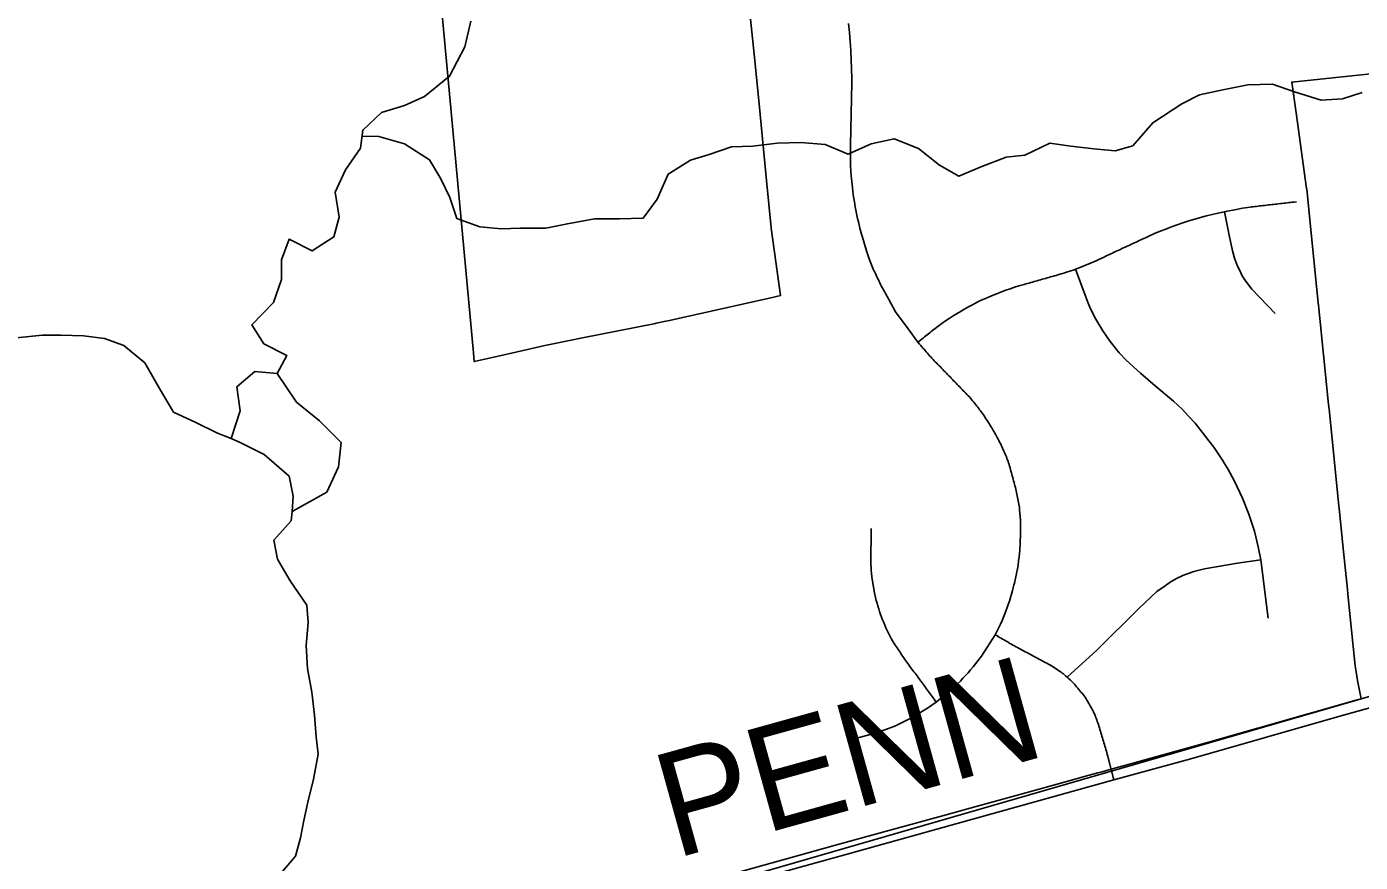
# Model space of a CAD drawing. Extents: x 114604 to 551442, y 316898 to 567001.
# Drawn here: x 147054 to 150886, y 498003 to 500404 of the extents above; entities that cross this region are included whole.
import ezdxf

# ---------------------------------------------------------------- set-up
doc = ezdxf.new("R2010")
doc.units = 0
for name, color, linetype in [('GE_P_Alignment_1000_Bearings', 7, 'Continuous'), ('GE_P_Alignment_100_Cardinal_Points', 7, 'Continuous'), ('GE_P_Alignment_100_Stations', 7, 'Continuous'), ('GE_P_Alignment_500_Bearings', 7, 'Continuous'), ('PM_P_Cells', 7, 'Continuous'), ('PM_P_CL_Double_Solid', 7, 'Continuous')]:
    doc.layers.add(name, color=color, linetype=linetype)

msp = doc.modelspace()

# ---------------------------------------------------------------- linework, layer by layer
at = {"layer": 'GE_P_Alignment_1000_Bearings'}
msp.add_lwpolyline([(136398.8, 494453.1), (140952, 495722), (143976.1, 496545.1), (146763.6, 497315.9), (148694.2, 497837.6), (152375.8, 498902.9), (154825.9, 499582.3), (157766, 500399.1), (159849, 501000.3), (164489.1, 502309.7), (165642.2, 502633), (167084.2, 502994.6)], dxfattribs=at)
at = {"layer": 'GE_P_Alignment_100_Cardinal_Points'}
for points in [[(149428.6, 498357.3), (149478.1, 498370), (149517, 498382.5), (149548.3, 498394.6), (149595.1, 498417.6), (149642.2, 498445.9), (149667.4, 498463.6), (149672.9, 498467.7), (149682.7, 498475.4), (149692.4, 498483.2), (149702, 498491.3), (149709.4, 498497.6), (149713.5, 498501.3), (149721.5, 498508.7), (149729.3, 498516.3), (149737.1, 498524), (149744.6, 498531.9), (149752.1, 498539.9), (149759.4, 498548), (149766.6, 498556.2), (149773.6, 498564.5), (149780.5, 498573), (149787.2, 498581.6), (149793.8, 498590.3), (149797.5, 498595.4), (149837.3, 498656.9), (149843.1, 498668.4), (149847.9, 498678), (149852.4, 498687.7), (149856.8, 498697.6), (149861, 498707.5), (149865.1, 498717.4), (149868.9, 498727.5), (149871.7, 498735), (149874.8, 498743.9), (149878, 498753.8), (149881.1, 498763.8), (149884, 498773.8), (149886.7, 498783.9), (149888.7, 498791.7), (149889.8, 498796.3), (149891, 498800.8), (149892.2, 498805.4), (149893.4, 498809.9), (149894.6, 498814.5), (149895.6, 498819), (149896.7, 498823.6), (149897.7, 498828.1), (149898.7, 498832.7), (149899.6, 498837.4), (149900.5, 498842.1), (149901.4, 498846.8), (149902.1, 498851.3), (149902.7, 498855.9), (149903.4, 498860.5), (149903.9, 498865.2), (149904.5, 498870), (149905.1, 498874.7), (149905.6, 498879.5), (149906.2, 498884.2), (149906.7, 498888.9), (149907.2, 498893.6), (149907.8, 498898.3), (149908.3, 498903), (149908.4, 498907.8), (149908.6, 498912.6), (149908.8, 498917.4), (149908.9, 498922.2), (149909.1, 498927), (149909.2, 498931.8), (149909.4, 498936.6), (149909.5, 498941.4), (149909.7, 498946.2), (149909.8, 498951), (149909.9, 498955.8), (149909.9, 498960.5), (149909.8, 498965.2), (149909.8, 498969.9), (149909.8, 498974.7), (149909.7, 498979.4), (149909.7, 498984.1), (149909.5, 498988.9), (149909.1, 498993.7), (149908.7, 498998.5), (149908.3, 499003.4), (149907.9, 499008.2), (149907.4, 499013), (149907, 499017.9), (149906.6, 499022.7), (149905.8, 499027.5), (149905, 499032.2), (149904.2, 499037), (149903.4, 499041.7), (149902.4, 499046.5), (149901.4, 499051.3), (149900.3, 499056.2), (149899.3, 499061), (149898.3, 499065.8), (149897.2, 499070.7), (149896.2, 499075.5), (149895.1, 499080.3), (149893.9, 499085), (149892.6, 499089.8), (149891.3, 499094.5), (149890.1, 499099.2), (149888.8, 499103.9), (149887.5, 499108.6), (149886.3, 499113.3), (149885, 499118), (149883.7, 499122.7), (149882.4, 499127.5), (149881.2, 499132.2), (149879.9, 499136.9), (149878.6, 499141.6), (149877.2, 499146.2), (149875.7, 499150.6), (149874.2, 499155), (149872.6, 499159.4), (149871, 499163.6), (149869.2, 499167.8), (149867.5, 499171.9), (149865.8, 499176.1), (149863.9, 499180.3), (149861.9, 499184.7), (149860, 499189), (149858, 499193.4), (149856, 499197.7), (149854, 499202.1), (149852, 499206.4), (149850, 499210.8), (149847.7, 499215), (149845.5, 499219.2), (149843.2, 499223.4), (149840.8, 499227.6), (149838.6, 499231.9), (149836.3, 499235.8), (149834, 499239.8), (149831.7, 499243.8), (149829.5, 499247.7), (149827.2, 499251.7), (149824.7, 499255.8), (149822, 499259.9), (149819.4, 499264), (149816.7, 499268.2), (149814, 499272.3), (149811.3, 499276.4), (149808.6, 499280.6), (149806, 499284.7), (149803.3, 499288.7), (149800.5, 499292.4), (149797.8, 499296.2), (149795, 499300), (149792.3, 499303.6), (149789.7, 499307.1), (149787, 499310.6), (149784.3, 499314.1), (149781.4, 499317.7), (149778.4, 499321.5), (149775.3, 499325.3), (149772.2, 499329.1), (149769.1, 499332.9), (149766, 499336.6), (149762.9, 499340.4), (149759.4, 499344), (149756, 499347.6), (149752.5, 499351.2), (149749, 499354.7), (149745.5, 499358.3), (149742.1, 499361.9), (149738.6, 499365.5), (149735.1, 499369.1), (149731.6, 499372.7), (149728.2, 499376.2), (149724.7, 499379.8), (149721.2, 499383.4), (149717.7, 499387), (149714.3, 499390.6), (149710.8, 499394.2), (149707.3, 499397.7), (149703.9, 499401.3), (149700.4, 499404.9), (149696.9, 499408.5), (149693.4, 499412.1), (149690, 499415.7), (149686.5, 499419.2), (149683, 499422.8), (149679.5, 499426.4), (149676.1, 499430), (149672.6, 499433.6), (149669.1, 499437.2), (149665.6, 499440.7), (149662.2, 499444.3), (149658.7, 499447.9), (149655.2, 499451.5), (149652, 499455.2), (149648.8, 499458.8), (149645.6, 499462.5), (149642.4, 499466.2), (149639.2, 499469.9), (149636, 499473.5), (149632.8, 499477.2), (149629.6, 499480.9), (149626.4, 499484.5), (149623.2, 499488.2), (149620, 499491.9), (149615.2, 499497.4), (149587.2, 499535.6), (149551, 499584.9), (149546.2, 499593.6), (149543.8, 499598), (149541.4, 499602.4), (149538.9, 499606.8), (149536.5, 499611.1), (149534.1, 499615.5), (149531.7, 499619.9), (149529.3, 499624.2), (149526.9, 499628.6), (149524.4, 499633), (149522, 499637.3), (149519.6, 499641.7), (149517.2, 499646.1), (149514.8, 499650.4), (149512.4, 499654.8), (149509.9, 499659.2), (149507.7, 499663.6), (149505.6, 499668), (149503.5, 499672.5), (149501.4, 499676.9), (149499.2, 499681.3), (149497.1, 499685.8), (149495, 499690.2), (149492.9, 499694.6), (149490.8, 499699.1), (149488.7, 499703.5), (149486.6, 499707.9), (149484.5, 499712.4), (149481.8, 499719.7), (149475.4, 499737.1), (149469.4, 499754.6), (149463.7, 499772.2), (149458.4, 499789.9), (149453.3, 499807.7), (149448.5, 499825.6), (149444.1, 499843.6), (149441.7, 499853.5), (149440.9, 499857.3), (149437.8, 499871.8), (149435, 499886.3), (149432.5, 499901), (149430.2, 499915.6), (149428.1, 499930.3), (149426.7, 499941.9), (149424.8, 499959.8), (149423.5, 499974.6), (149422.5, 499989.4), (149421.7, 500004.2), (149421.2, 500019), (149421, 500033.8), (149421, 500048.7), (149421.2, 500059.3), (149421.3, 500064.2), (149421.4, 500069.2), (149421.5, 500074.1), (149421.6, 500079.1), (149421.7, 500084.1), (149421.9, 500089), (149422, 500094), (149422.1, 500099), (149422.2, 500103.9), (149422.3, 500108.9), (149422.4, 500113.8), (149422.5, 500118.8), (149422.6, 500123.8), (149422.7, 500128.7), (149422.9, 500133.7), (149423, 500138.6), (149423.1, 500143.6), (149423.2, 500148.6), (149423.3, 500153.5), (149423.4, 500158.5), (149423.5, 500163.5), (149423.6, 500168.4), (149423.7, 500173.4), (149423.9, 500178.3), (149424, 500183.3), (149424.1, 500188.3), (149424.2, 500193.2), (149424.3, 500197.9), (149424.4, 500202.5), (149424.5, 500207.2), (149424.6, 500211.8), (149424.9, 500230.5), (149424.9, 500256.7), (149424.5, 500282.9), (149423.6, 500309), (149422.3, 500335.2), (149421.3, 500350.4), (149420.5, 500361.3), (149418.3, 500387.4), (149415.6, 500413.4)], [(149615.2, 499497.4), (149619, 499500.5), (149622.8, 499503.5), (149626.6, 499506.6), (149630.4, 499509.7), (149634.2, 499512.7), (149638, 499515.8), (149641.8, 499518.9), (149645.5, 499521.9), (149649.3, 499525), (149653.1, 499528.1), (149656.9, 499531.1), (149660.7, 499534.2), (149664.5, 499537.3), (149672.8, 499543.5), (149683.5, 499551.2), (149694.3, 499558.8), (149705.3, 499566.2), (149716.4, 499573.3), (149727.6, 499580.3), (149738.9, 499587.1), (149750.3, 499593.7), (149761.9, 499600.1), (149773.6, 499606.3), (149785.3, 499612.2), (149797.2, 499618), (149809.2, 499623.6), (149817.8, 499627.4), (149831.3, 499633.1), (149843.4, 499638), (149855.7, 499642.7), (149868, 499647.2), (149880.4, 499651.4), (149892.9, 499655.5), (149905.4, 499659.3), (149912.5, 499661.3), (149916.6, 499662.5), (149920.7, 499663.7), (149925.1, 499664.9), (149929.8, 499666.3), (149934.5, 499667.6), (149939.3, 499668.9), (149944, 499670.3), (149948.7, 499671.6), (149953.4, 499673), (149958.1, 499674.3), (149962.8, 499675.6), (149967.5, 499677), (149972.2, 499678.3), (149976.9, 499679.7), (149981.7, 499681), (149986.4, 499682.3), (149991.1, 499683.7), (149995.8, 499685), (150000.5, 499686.4), (150007.6, 499688.4), (150012.3, 499689.7), (150017, 499691.1), (150026.4, 499693.8), (150034.4, 499696.2), (150038.9, 499697.6), (150051.4, 499701.6), (150063.8, 499705.9), (150067.7, 499707.3), (150078.9, 499711.6), (150095, 499718.1), (150111, 499724.8), (150126.9, 499731.9), (150134.6, 499735.4), (150138.9, 499737.4), (150143.2, 499739.4), (150147.5, 499741.4), (150151.8, 499743.4), (150156.2, 499745.4), (150160.7, 499747.5), (150165.2, 499749.6), (150169.7, 499751.7), (150174.2, 499753.8), (150178.7, 499755.9), (150183.2, 499758), (150187.7, 499760.1), (150192.2, 499762.2), (150196.8, 499764.3), (150201.3, 499766.4), (150205.8, 499768.5), (150210.3, 499770.6), (150214.8, 499772.7), (150219.3, 499774.8), (150223.8, 499776.9), (150228.3, 499779), (150232.8, 499781.1), (150237.4, 499783.2), (150241.9, 499785.3), (150246.4, 499787.4), (150250.9, 499789.5), (150255.4, 499791.6), (150259.9, 499793.7), (150264.4, 499795.8), (150268.9, 499797.9), (150279, 499802.5), (150294.9, 499809.6), (150311.1, 499816.4), (150327.3, 499822.9), (150333.8, 499825.5), (150343.6, 499829.2), (150360.1, 499835.2), (150376.7, 499840.8), (150393.8, 499846.4), (150410.4, 499851.4), (150427.2, 499856.2), (150444, 499860.7), (150460.9, 499864.9), (150477.9, 499868.8), (150486.8, 499870.7), (150495.8, 499872.6), (150503.4, 499874.2), (150525.5, 499878.4), (150547.6, 499882.3), (150569.9, 499885.8), (150573.3, 499886.3), (150578.2, 499886.9), (150583.1, 499887.4), (150588, 499888), (150592.9, 499888.5), (150597.8, 499889.1), (150602.7, 499889.7), (150607.6, 499890.2), (150612.5, 499890.8), (150617.4, 499891.3), (150622.3, 499891.9), (150627.2, 499892.4), (150632.1, 499893), (150637, 499893.6), (150641.9, 499894.1), (150646.8, 499894.7), (150651.7, 499895.2), (150656.6, 499895.8), (150661.5, 499896.4), (150666.4, 499896.9), (150671.3, 499897.5), (150676.2, 499898), (150681.1, 499898.6), (150686, 499899.2), (150690.9, 499899.7), (150695.8, 499900.3), (150703.2, 499901.1)], [(150641.7, 499580), (150574.5, 499650.5), (150553.6, 499677.9), (150545.7, 499690.4), (150539.7, 499703.2), (150533.7, 499716.2), (150524.9, 499739.1), (150519.2, 499760.5), (150509.1, 499805), (150495.8, 499872.6)], [(150621.4, 498704.8), (150600.3, 498872.5), (150592.9, 498909.2), (150582.2, 498954.4), (150566.1, 499003.6), (150547.8, 499049.1), (150523.7, 499100.2), (150506.9, 499131.6), (150490.2, 499158.9), (150465.2, 499195.8), (150451.5, 499214.4), (150432.2, 499239.3), (150411.4, 499264.8), (150392.8, 499285.1), (150374.1, 499304.9), (150349.4, 499328.4), (150297.3, 499372.6), (150254.9, 499408.6), (150213.1, 499446.3), (150193.4, 499467.5), (150167.7, 499499.2), (150146.2, 499529.9), (150126.4, 499563.7), (150111.4, 499593.1), (150104.5, 499610), (150095.6, 499632.9), (150067.7, 499707.3)], [(149667.4, 498463.6), (149664.5, 498467.5), (149661.7, 498471.5), (149658.8, 498475.4), (149656, 498479.3), (149653.1, 498483.3), (149650.3, 498487.2), (149647.4, 498491.2), (149644.5, 498495.1), (149641.7, 498499.1), (149638.8, 498503), (149636, 498506.9), (149633.1, 498510.9), (149630.2, 498514.8), (149627.3, 498518.8), (149624.4, 498522.7), (149621.4, 498526.7), (149618.5, 498530.6), (149615.5, 498534.6), (149612.6, 498538.5), (149609.6, 498542.5), (149606.7, 498546.4), (149603.8, 498550.3), (149600.8, 498554.3), (149597.9, 498558.2), (149594.9, 498562.2), (149592, 498566.1), (149589, 498570.1), (149586.1, 498574), (149583.2, 498578.1), (149580.4, 498582.2), (149577.6, 498586.3), (149574.8, 498590.4), (149572, 498594.5), (149569.2, 498598.6), (149566.4, 498602.7), (149563.6, 498606.9), (149560.8, 498611), (149558, 498615.1), (149555.2, 498619.2), (149552.3, 498623.3), (149549.5, 498627.4), (149546.7, 498631.5), (149542.4, 498639.1), (149538.3, 498646.5), (149534.4, 498653.9), (149530.6, 498661.4), (149526.9, 498668.9), (149523.3, 498676.6), (149519.9, 498684.2), (149516.7, 498692), (149513.5, 498699.8), (149510.5, 498707.6), (149507.7, 498715.5), (149504.9, 498723.5), (149502.3, 498731.5), (149499.9, 498739.5), (149497.6, 498747.6), (149495.4, 498755.7), (149493.4, 498763.8), (149491.4, 498772.4), (149489.6, 498781), (149488, 498789.6), (149486.5, 498798.2), (149485.1, 498806.9), (149483.9, 498815.6), (149482.8, 498824.3), (149481.9, 498833), (149481.2, 498841.7), (149480.6, 498850.5), (149480.1, 498859.2), (149479.8, 498868), (149479.7, 498875), (149479.8, 498880), (149479.9, 498885), (149479.9, 498889.9), (149480, 498894.9), (149480.1, 498899.9), (149480.1, 498904.9), (149480.2, 498909.8), (149480.3, 498914.8), (149480.4, 498919.8), (149480.4, 498924.8), (149480.5, 498929.7), (149480.6, 498934.7), (149480.6, 498939.7), (149480.7, 498944.7), (149480.8, 498949.6), (149480.9, 498954.6), (149481, 498962.1)], [(150044, 498534.9), (150128.9, 498612.3), (150250.2, 498732.3), (150301.9, 498781.6), (150325.4, 498797.7), (150340.3, 498807.8), (150358.6, 498818.2), (150376, 498827.4), (150408.1, 498838.8), (150438.4, 498846.2), (150533.8, 498863.1), (150600.3, 498872.5)], [(150177.7, 498239.9), (150161.7, 498303.7), (150160.5, 498308.4), (150159.2, 498313.2), (150158, 498317.9), (150156.7, 498322.7), (150155.3, 498327.5), (150153.9, 498332.2), (150152.4, 498337), (150151, 498341.7), (150149.5, 498346.5), (150148.1, 498351.2), (150146.7, 498356), (150145.2, 498360.7), (150143.8, 498365.5), (150142.4, 498370.2), (150140.9, 498375), (150139.5, 498379.7), (150138, 498384.5), (150136.6, 498389.2), (150135.2, 498394), (150133.7, 498398.8), (150132.3, 498403.5), (150130.6, 498408), (150129, 498412.6), (150127.3, 498417.1), (150125.7, 498421.6), (150124, 498426.2), (150122, 498430.6), (150119.7, 498435.1), (150117.4, 498439.5), (150115.1, 498443.9), (150112.7, 498448.3), (150110.4, 498452.7), (150108, 498456.8), (150105.6, 498460.9), (150103.1, 498465), (150100.7, 498469.1), (150098.3, 498473.2), (150095.9, 498477.3), (150093.1, 498481.2), (150090, 498485), (150086.8, 498488.7), (150083.7, 498492.5), (150080.5, 498496.2), (150077.4, 498500), (150074.2, 498503.7), (150071.1, 498507.5), (150068, 498511.2), (150064.8, 498515), (150061.7, 498518.7), (150058.7, 498521.6), (150053.1, 498526.9), (150047.3, 498532), (150044, 498534.9), (150039.2, 498539.2), (150036.2, 498541.7), (150033.1, 498544.3), (150029.9, 498546.7), (150026.7, 498549.1), (150023.5, 498551.5), (150020.2, 498553.8), (150016.3, 498556.5), (150012, 498559.4), (150007.7, 498562.2), (150003.3, 498564.9), (149998.9, 498567.6), (149994.5, 498570.2), (149990, 498572.7), (149985.4, 498575.1), (149980.5, 498577.7), (149976.1, 498580.1), (149971.7, 498582.4), (149967.3, 498584.8), (149962.8, 498587.2), (149958.4, 498589.5), (149954, 498591.9), (149949.6, 498594.3), (149945.2, 498596.6), (149940.8, 498599), (149936.4, 498601.3), (149932, 498603.7), (149927.6, 498606.1), (149923.2, 498608.4), (149918.8, 498610.8), (149914.4, 498613.1), (149910, 498615.5), (149905.6, 498617.9), (149901.2, 498620.2), (149896.8, 498622.6), (149892.4, 498624.9), (149887.9, 498627.3), (149883.7, 498629.8), (149879.5, 498632.2), (149875.3, 498634.7), (149871.1, 498637.2), (149866.8, 498639.6), (149862.6, 498642.1), (149858.4, 498644.6), (149854.2, 498647), (149849.9, 498649.5), (149845.7, 498652), (149841.5, 498654.4), (149837.3, 498656.9)]]:
    msp.add_lwpolyline(points, dxfattribs=at)
at = {"layer": 'GE_P_Alignment_100_Stations'}
for points in [[(148192.3, 501038.6), (148337.7, 499467.1), (148340, 499442.1), (148387.5, 499452.9), (148480.5, 499474.1), (148543.4, 499488.5), (148562.3, 499492.2), (148655.5, 499510.8), (148748.7, 499529.3), (148860.6, 499551.5), (148863, 499552), (148890.6, 499557.9), (148900.8, 499560), (148930.7, 499566.7), (149201.5, 499627.2), (149220.3, 499631.4), (149193.8, 499825.1), (149193.7, 499826.2), (149180.2, 499962), (149159.5, 500171.6), (149146, 500306.8), (149134.2, 500426.2)], [(152040.3, 500388), (150689.6, 500245), (150701.9, 500156.8), (150732.2, 499939.6), (150732.5, 499938), (150738.5, 499878.7), (150738.5, 499878.3), (150765.7, 499610.6), (150766.4, 499604), (150795.3, 499319), (150797.4, 499297.9), (150797.6, 499295.7), (150812.1, 499152.9), (150812.3, 499151.5), (150825, 499026.5), (150825.7, 499019.7), (150838.2, 498896.1), (150849.3, 498786.8), (150850.6, 498773.8), (150865.9, 498622.8), (150871.5, 498568), (150873.4, 498556), (150874.2, 498550.8), (150878.1, 498525.4), (150888.4, 498473), (150881.1, 498470.9), (150447.6, 498347.2), (150264.1, 498296.5), (150206, 498280.4), (150202.4, 498279.4), (150163.3, 498268.6), (150144.4, 498263.4), (150131.7, 498259.9), (150107.6, 498253.2), (150039.1, 498234.3), (149963.5, 498213.5), (149754.9, 498156), (149696.2, 498139.7), (149541.6, 498097.1), (149385.3, 498053.9), (149230.4, 498011.1), (149079.3, 497969.3)]]:
    msp.add_lwpolyline(points, dxfattribs=at)
at = {"layer": 'GE_P_Alignment_500_Bearings'}
msp.add_lwpolyline([(148926.9, 497892.2), (149394.9, 498021.8), (150177.7, 498239.9), (150398.9, 498300.9), (150821.1, 498421), (151195.4, 498525.5), (151781.3, 498668), (153468.6, 499139.7), (153569.3, 499166.1), (153635.1, 499178.9), (153749.3, 499196.1), (154773.8, 499311.9), (155499, 499395.4), (156000.5, 499450.7), (156407.6, 499493.9), (156510, 499508), (156706.7, 499540.9), (156952.3, 499591.2), (158003.1, 499786.3), (158602.5, 499913)], dxfattribs=at)
at = {"layer": 'PM_P_Cells'}
for points in [[(147773.3, 499407.3), (147801.2, 499459.5), (147735.1, 499493.4), (147701, 499547.4), (147762.8, 499611.7), (147786.6, 499677.8), (147786.5, 499733.9), (147808.4, 499794.1), (147874.4, 499760.1), (147936.3, 499800.3), (147952.1, 499856.5), (147940, 499928.6), (147969.8, 499992.7), (148013.6, 500054.9), (148019.5, 500107), (148073.4, 500157.2), (148139.3, 500177.4), (148197.2, 500203.6), (148269, 500261.8), (148312.8, 500346.1), (148330.6, 500420.2)], [(148017.5, 500089.3), (148065.5, 500089.1), (148139.5, 500067.2), (148211.6, 500021.3), (148243.7, 499967.3), (148269.8, 499913.2), (148290, 499853.2), (148356, 499829.3), (148418, 499823.4), (148471.9, 499825.5), (148545.9, 499825.7), (148607.8, 499837.8), (148685.7, 499852), (148757.7, 499852.2), (148825.6, 499854.3), (148865.5, 499908.5), (148897.3, 499980.7), (148961.2, 500020.9), (149015.1, 500037), (149079, 500059.2), (149141, 500061.4), (149210.9, 500069.5), (149278.8, 500071.7), (149348.8, 500065.8), (149414.8, 500037.9), (149480.7, 500068.1), (149546.7, 500082.3), (149616.7, 500054.4), (149676.7, 500006.4), (149732.8, 499974.5), (149798.7, 500002.7), (149868.6, 500028.9), (149922.5, 500035), (149994.4, 500069.3), (150054.4, 500061.4), (150120.4, 500053.5), (150182.3, 500047.6), (150232.3, 500061.8), (150290.1, 500128), (150373.9, 500182.3), (150423.8, 500208.5), (150491.7, 500222.6), (150563.6, 500236.8), (150633.6, 500239), (150697.6, 500217.1), (150773.6, 500193.2), (150835.5, 500197.4), (150891.5, 500215.6)], [(147641.1, 499220.6), (147601.8, 499236.7), (147539.8, 499266.6), (147475.7, 499296.5), (147435.6, 499364.6), (147393.4, 499438.6), (147333.4, 499488.6), (147277.3, 499508.5), (147217.4, 499516.4), (147153.4, 499518.2), (147099.4, 499518.1), (147023.5, 499509.9)], [(147773.3, 499407.3), (147709.3, 499413.2), (147657.4, 499369), (147667.6, 499300.9), (147641.1, 499220.6)], [(147816.4, 499010.8), (147916, 499067.1), (147949.8, 499139.3), (147957.7, 499209.4), (147895.5, 499271.4), (147829.5, 499325.3), (147773.3, 499407.3)], [(147641.1, 499220.6), (147669.8, 499208.8), (147735.9, 499174.9), (147808, 499112.9), (147820.1, 499054.8), (147816.4, 499010.8)], [(147857.1, 498626.2), (147862.9, 498692.3), (147858.8, 498742.4), (147810.7, 498812.4), (147774.5, 498874.4), (147764.4, 498928.5), (147814.3, 498984.7), (147816.4, 499010.8)], [(147782.7, 497968.9), (147826.5, 498021.1), (147840.4, 498073.2), (147850.2, 498123.3), (147862.1, 498175.5), (147878, 498241.6), (147891.8, 498313.7), (147885.7, 498363.8), (147881.5, 498425.9), (147873.4, 498492), (147861.2, 498560.1), (147857.1, 498626.2)]]:
    msp.add_lwpolyline(points, dxfattribs=at)

# ---------------------------------------------------------------- texts
at = {"layer": 'PM_P_CL_Double_Solid'}
msp.add_text('PENN', height=300, rotation=15.5287, dxfattribs=at).set_placement((148916.5, 498013.2))

doc.saveas('drawing.dxf')
